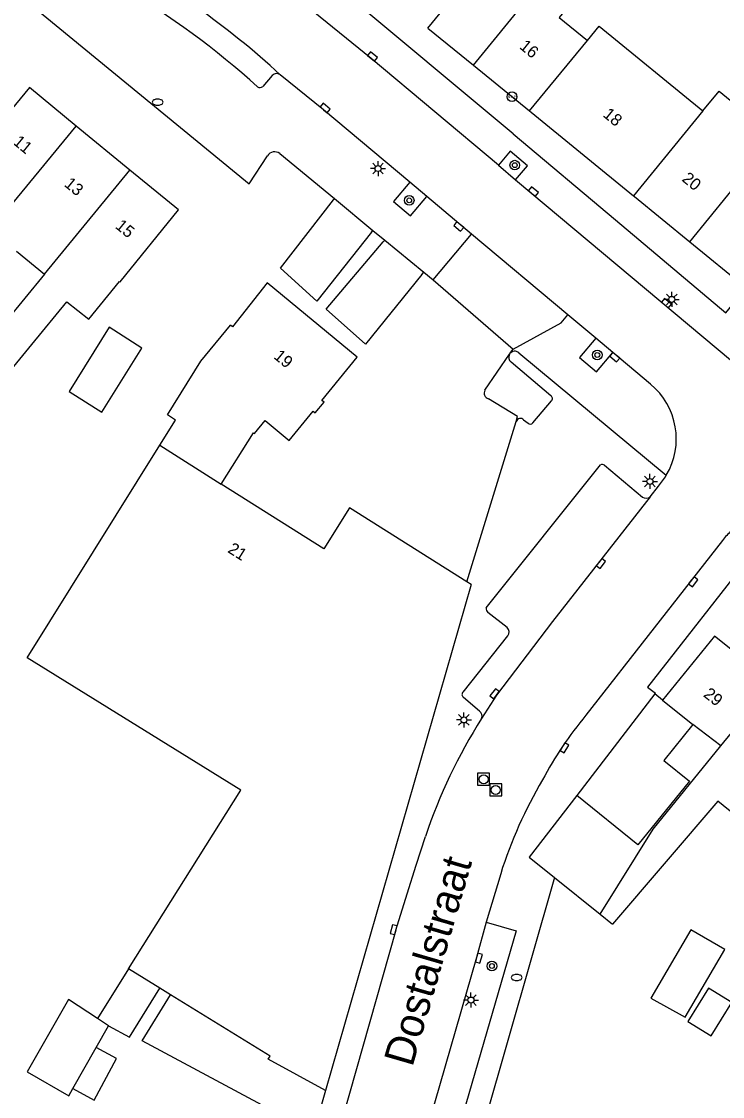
# Model space of a CAD drawing. Extents: x 132999 to 136000, y 398499 to 400501.
# Drawn here: x 134009.8 to 134068.1, y 399860.4 to 399949.9 of the extents above; entities that cross this region are included whole.
import ezdxf

# ---------------------------------------------------------------- set-up
doc = ezdxf.new("R2010")
doc.units = 0
for name, color, linetype in [('gg-afsc-muur', 7, 'Continuous'), ('gg-anno-huisnummerreeks BGT', 7, 'Continuous'), ('gg-anno-openbare ruimte label', 7, 'Continuous'), ('gg-bbg-bijgebouw', 7, 'Continuous'), ('gg-bbg-gedigitaliseerde bebouwing', 7, 'Continuous'), ('gg-bbg-gedigitaliseerde bijgebouw', 7, 'Continuous'), ('gg-bbg-hoofdgebouw', 7, 'Continuous'), ('gg-bbg-luifel en loopbrug', 7, 'Continuous'), ('gg-bbg-tussenscheiding', 7, 'Continuous'), ('gg-knt-verharding', 7, 'Continuous'), ('gg-knt-verharding nz', 7, 'Continuous'), ('gt-grn-vlakafsluiter', 7, 'Continuous'), ('gt-symb-boom', 7, 'Continuous'), ('gt-symb-brandkraan', 7, 'Continuous'), ('gt-symb-hoogtemerk', 7, 'Continuous'), ('gt-symb-kolk', 7, 'Continuous'), ('gt-symb-lichtmast', 7, 'Continuous'), ('gt-symb-rioolschacht', 7, 'Continuous')]:
    doc.layers.add(name, color=color, linetype=linetype)

# ---------------------------------------------------------------- blocks, each defined once
blk = doc.blocks.new('gt0-LMAST')
at = {"layer": 'gt-symb-lichtmast'}
for p, q in [((-0.182, 0.173), (-0.447, 0.438)), ((-0.005, 0.246), (-0.005, 0.621)), ((0.172, 0.173), (0.437, 0.438)), ((-0.255, -0.004), (-0.63, -0.004)), ((-0.182, -0.181), (-0.447, -0.446)), ((-0.005, -0.254), (-0.005, -0.629)), ((0.437, -0.446), (0.172, -0.181)), ((0.245, -0.004), (0.62, -0.004))]:
    blk.add_line(p, q, dxfattribs=at)
blk.add_circle((-0.005, -0.004), 0.25, dxfattribs=at)
blk = doc.blocks.new('gt0-BR')
at = {"layer": 'gt-symb-brandkraan'}
for centre, radius, start, end in [((-0.244, 0), 0.206, 107.56694, 252.43307), ((0.599, -2.664), 3, 106.89205, 107.56694), ((0, -0.691), 0.938, 73.10799, 106.89205), ((-0.599, -2.664), 3, 72.43309, 73.10799), ((0.244, 0), 0.206, 287.56695, 72.43309), ((0.599, 2.664), 3, 252.43307, 253.10797), ((0, 0.691), 0.938, 253.10797, 286.89206), ((-0.599, 2.664), 3, 286.89206, 287.56695)]:
    blk.add_arc(centre, radius, start, end, dxfattribs=at)
blk = doc.blocks.new('gt0-KOLK')
at = {"layer": 'gt-symb-kolk'}
blk.add_lwpolyline([(0, 0), (0.375, 0), (0.375, 0.4), (-0.375, 0.4), (-0.375, 0), (0, 0)], dxfattribs=at)
blk = doc.blocks.new('gt0-BOOM')
at = {"layer": 'gt-symb-boom'}
for radius in [0.4, 0.2]:
    blk.add_circle((0, 0), radius, dxfattribs=at)
blk = doc.blocks.new('gt0-RS')
at = {"layer": 'gt-symb-rioolschacht'}
blk.add_lwpolyline([(-0.5, -0.5), (0.5, -0.5), (0.5, 0.5), (-0.5, 0.5)], close=True, dxfattribs=at)
blk.add_circle((0, 0), 0.375, dxfattribs=at)
blk = doc.blocks.new('gt0-HMERK')
at = {"layer": 'gt-symb-hoogtemerk'}
blk.add_circle((0, 0), 0.4, dxfattribs=at)
blk.add_text('N.A.P', height=0.2, dxfattribs=at).set_placement((-0.354, -0.1))

msp = doc.modelspace()

# ---------------------------------------------------------------- linework, layer by layer
at = {"layer": 'gg-afsc-muur'}
for p, q in [((134062.465, 399893.944), (134055.978, 399885.503)), ((134063.11, 399893.42), (134062.465, 399893.944)), ((134054.103, 399878.662), (134048.122, 399857.803))]:
    msp.add_line(p, q, dxfattribs=at)
at = {"layer": 'gg-bbg-bijgebouw'}
msp.add_line((134035.06, 399860.95), (134034.045, 399857.422), dxfattribs=at)
for points in [[(134013.71, 399919.117), (134016.428, 399917.385), (134019.774, 399922.731), (134017.056, 399924.463), (134013.71, 399919.117)], [(134065.61, 399891.39), (134063.2, 399888.41), (134065.34, 399886.68), (134061.04, 399881.389), (134055.978, 399885.503)], [(134055.978, 399885.503), (134052, 399880.35), (134054.103, 399878.662)]]:
    msp.add_lwpolyline(points, dxfattribs=at)
at = {"layer": 'gg-bbg-gedigitaliseerde bebouwing'}
for p, q in [((134009.334, 399930.791), (134011.67, 399928.873)), ((134011.67, 399928.873), (134008.388, 399924.876)), ((134024.689, 399921.631), (134027.16, 399924.62)), ((134018.648, 399871.062), (134028.006, 399885.943)), ((134057.914, 399875.604), (134058.945, 399874.777)), ((134022.16, 399868.898), (134021.272, 399869.445))]:
    msp.add_line(p, q, dxfattribs=at)
for points in [[(134057.604, 399958.785), (134059.926, 399956.891), (134054.511, 399950.25), (134056.867, 399948.329)], [(134043.58, 399949.35), (134048.424, 399955.285), (134049.98, 399954.016), (134051.95, 399956.432)], [(134056.867, 399948.329), (134057.826, 399949.505), (134066.445, 399942.475)], [(134066.445, 399942.475), (134067.799, 399944.113), (134070.249, 399942.115), (134072.943, 399945.418)], [(134010.628, 399923.037), (134013.53, 399926.572), (134015.355, 399925.14)], [(133997.822, 399911.588), (134000.341, 399909.519), (134004.7, 399914.828), (134004.215, 399915.225), (134010.628, 399923.037)], [(134021.274, 399914.654), (134022.582, 399916.741), (134021.894, 399917.173), (134024.689, 399921.631)], [(134028.006, 399885.943), (134010.217, 399896.956), (134021.274, 399914.654)]]:
    msp.add_lwpolyline(points, dxfattribs=at)
at = {"layer": 'gg-bbg-gedigitaliseerde bijgebouw'}
for p, q in [((134054.103, 399878.662), (134057.914, 399875.604)), ((134018.648, 399871.062), (134016.073, 399866.935)), ((134015.98, 399864.522), (134017.008, 399866.325)), ((134014.033, 399861.105), (134015.98, 399864.522))]:
    msp.add_line(p, q, dxfattribs=at)
for points in [[(134062.125, 399868.623), (134064.984, 399867.055), (134068.27, 399872.677), (134065.456, 399874.322), (134062.125, 399868.623)], [(134017.008, 399866.325), (134018.744, 399865.393), (134021.272, 399869.445)], [(134032.109, 399858.461), (134019.8, 399865.067), (134022.16, 399868.898)], [(134067.156, 399865.487), (134068.86, 399868.252), (134066.922, 399869.446), (134065.218, 399866.682), (134067.156, 399865.487)], [(134016.073, 399866.935), (134013.659, 399868.511), (134010.225, 399862.485), (134013.693, 399860.509), (134014.033, 399861.105)]]:
    msp.add_lwpolyline(points, dxfattribs=at)
at = {"layer": 'gg-bbg-hoofdgebouw'}
for p, q in [((134043.58, 399949.35), (134047.365, 399946.264)), ((134047.365, 399946.264), (134052.025, 399942.464)), ((134014.313, 399941.204), (134010.42, 399944.4)), ((134052.025, 399942.464), (134052.165, 399942.35)), ((134052.165, 399942.35), (134060.692, 399935.397)), ((134018.769, 399937.545), (134014.313, 399941.204)), ((134022.82, 399934.22), (134018.769, 399937.545)), ((134060.692, 399935.397), (134060.76, 399935.342)), ((134060.76, 399935.342), (134065.371, 399931.582)), ((134065.371, 399931.582), (134070.07, 399927.75)), ((134047.17, 399903.05), (134035.06, 399860.95)), ((134047.17, 399903.05), (134046.821, 399903.27)), ((134063.11, 399893.42), (134065.61, 399891.39))]:
    msp.add_line(p, q, dxfattribs=at)
for points in [[(134010.42, 399944.4), (134005.476, 399938.456), (134006.943, 399937.236), (133997.778, 399926.217)], [(134015.355, 399925.14), (134017.905, 399928.28), (134017.959, 399928.236), (134022.82, 399934.22)], [(134026.36, 399911.39), (134029.06, 399915.68), (134029.15, 399915.61), (134030.02, 399916.69), (134032.03, 399915.04), (134034.031, 399917.48), (134034.2, 399917.34), (134034.93, 399918.23), (134034.76, 399918.37), (134037.7, 399921.98), (134030.19, 399928.15), (134027.32, 399924.49), (134027.16, 399924.62)], [(134046.821, 399903.27), (134037.04, 399909.42), (134034.91, 399906.03), (134026.36, 399911.39)], [(134072.253, 399894.902), (134067.41, 399898.76), (134063.11, 399893.42)], [(134076.9, 399891.2), (134070.192, 399882.989), (134067.706, 399885.019), (134058.945, 399874.777)]]:
    msp.add_lwpolyline(points, dxfattribs=at)
at = {"layer": 'gg-bbg-luifel en loopbrug'}
msp.add_lwpolyline([(134014.033, 399861.105), (134015.81, 399860.151), (134017.669, 399863.616), (134015.98, 399864.522)], dxfattribs=at)
at = {"layer": 'gg-bbg-tussenscheiding'}
for p, q in [((134047.365, 399946.264), (134057.604, 399958.785)), ((134052.025, 399942.464), (134056.867, 399948.329)), ((134065.371, 399931.582), (134076.771, 399945.621)), ((134066.445, 399942.475), (134060.692, 399935.397)), ((134004.604, 399929.425), (134014.313, 399941.204)), ((134011.67, 399928.873), (134018.769, 399937.545)), ((134021.274, 399914.654), (134026.36, 399911.39)), ((134067.95, 399889.622), (134072.253, 399894.902)), ((134067.95, 399889.622), (134065.61, 399891.39)), ((134021.272, 399869.445), (134018.648, 399871.062)), ((134017.008, 399866.325), (134016.073, 399866.935))]:
    msp.add_line(p, q, dxfattribs=at)
for points in [[(134057.914, 399875.604), (134062.307, 399882.698), (134067.95, 399889.622)], [(134035.06, 399860.95), (134030.294, 399863.561), (134030.439, 399863.797), (134022.16, 399868.898)]]:
    msp.add_lwpolyline(points, dxfattribs=at)
at = {"layer": 'gg-knt-verharding'}
for p, q in [((134030.627, 399945.412), (134029.834, 399944.499)), ((134050.68, 399940.56), (134059.19, 399933.39)), ((134031.246, 399938.911), (134035.799, 399935.163)), ((134049.44, 399937.941), (134050.874, 399936.738)), ((134043.48, 399935.349), (134042.062, 399936.539)), ((134050.874, 399936.738), (134070.469, 399920.308)), ((134035.799, 399935.163), (134039.005, 399932.524)), ((134047.206, 399932.22), (134043.48, 399935.349)), ((134039.005, 399932.524), (134039.988, 399931.715)), ((134039.988, 399931.715), (134043.234, 399929.043)), ((134044.01, 399928.405), (134047.206, 399932.22)), ((134055.224, 399925.503), (134047.206, 399932.22)), ((134043.234, 399929.043), (134044.01, 399928.405)), ((134054.664, 399924.835), (134055.224, 399925.503)), ((134057.553, 399923.552), (134055.224, 399925.503)), ((134050.671, 399922.634), (134054.664, 399924.835)), ((134058.972, 399922.363), (134057.553, 399923.552)), ((134050.399, 399922.264), (134050.671, 399922.634)), ((134050.361, 399922.208), (134050.399, 399922.264)), ((134051.133, 399922.342), (134063.411, 399912.138)), ((134062.098, 399919.735), (134058.972, 399922.363)), ((134053.813, 399918.764), (134050.49, 399921.563)), ((134052.311, 399916.505), (134053.852, 399918.323)), ((134046.821, 399903.27), (134050.928, 399916.626)), ((134051.537, 399916.756), (134051.911, 399916.479)), ((134048.436, 399901.1), (134057.946, 399913.011)), ((134058.272, 399912.981), (134061.421, 399910.331)), ((134062.078, 399910.355), (134062.76, 399911.245)), ((134068.089, 399906.718), (134056.715, 399892.174)), ((134050.181, 399899.468), (134048.563, 399900.731)), ((134046.497, 399894.102), (134050.228, 399898.787)), ((134047.861, 399892.509), (134046.526, 399893.658)), ((134049.63, 399878.986), (134048.41, 399874.959))]:
    msp.add_line(p, q, dxfattribs=at)
for points in [[(134005.807, 399955.173), (134028.688, 399936.391), (134030.221, 399938.724)], [(134049.44, 399937.941), (134038.84, 399946.833), (134029.935, 399954.097)], [(134050.68, 399940.56), (134036.32, 399952.53), (134036.807, 399953.084)], [(134042.062, 399936.539), (134034.899, 399942.555), (134031.295, 399945.478)], [(134050.874, 399936.738), (134051.853, 399937.906), (134050.418, 399939.108), (134049.44, 399937.941)], [(134042.062, 399936.539), (134040.708, 399934.926), (134042.121, 399933.73), (134043.48, 399935.349)], [(134059.19, 399933.39), (134068.38, 399925.67), (134070.07, 399927.75)], [(134057.553, 399923.552), (134056.201, 399921.938), (134057.613, 399920.74), (134058.972, 399922.363)], [(134070.762, 399905.883), (134061.838, 399894.521), (134062.511, 399894.004), (134062.465, 399893.944)], [(134040.912, 399874.276), (134041.849, 399877.308), (134042.6, 399879.701), (134043.364, 399882.092)], [(134040.912, 399874.276), (134035.417, 399854.925), (134030.858, 399839.084), (134025.223, 399819.325), (134019.694, 399800.205), (134018.798, 399796.755)], [(134048.41, 399874.959), (134050.908, 399874.242), (134041.803, 399842.809), (134039.387, 399843.452)], [(134048.41, 399874.959), (134047.629, 399872.014), (134039.387, 399843.452)]]:
    msp.add_lwpolyline(points, dxfattribs=at)
for centre, radius, start, end in [((133981.304, 399890.97), 71.94, 48.04343, 59.21353), ((134030.996, 399945.092), 0.489, 52.25007, 139.03523), ((134029.601, 399944.722), 0.322, 231.62156, 316.30515), ((134030.816, 399938.367), 0.694, 51.64628, 149.03227), ((134050.785, 399921.957), 0.493, 149.41358, 233.20628), ((134050.804, 399921.947), 0.514, 50.201, 141.93077), ((134058.317, 399915.17), 5.928, 329.2397, 50.37158), ((134053.641, 399918.527), 0.293, 315.98576, 54.12189), ((134051.27, 399916.517), 0.358, 41.72878, 162.37076), ((134052.1, 399916.658), 0.261, 223.43207, 324.00592), ((134058.081, 399912.69), 0.348, 56.66449, 112.81989), ((134058.336, 399915.154), 5.904, 318.53727, 329.27838), ((134061.733, 399910.783), 0.55, 235.36115, 308.82298), ((134072.675, 399903.203), 5.778, 131.7041, 142.53259), ((134048.836, 399901.031), 0.406, 170.26893, 227.71528), ((134049.837, 399899.102), 0.502, 321.12495, 46.77119), ((134046.706, 399893.893), 0.296, 134.95209, 232.52188), ((134047.597, 399892.103), 0.484, 335.43834, 56.90075), ((134081.909, 399871.404), 32.651, 140.49769, 151.89675), ((134087.042, 399867.304), 46.113, 147.76285, 161.2955), ((134086.125, 399867.39), 38.293, 149.56984, 162.37301)]:
    msp.add_arc(centre, radius, start, end, dxfattribs=at)
at = {"layer": 'gg-knt-verharding nz'}
for p, q in [((134035.713, 399935.059), (134035.799, 399935.163)), ((134038.888, 399932.382), (134039.005, 399932.524)), ((134039.861, 399931.561), (134039.988, 399931.715)), ((134043.075, 399928.85), (134043.234, 399929.043)), ((134048.322, 399919.229), (134050.361, 399922.208))]:
    msp.add_line(p, q, dxfattribs=at)
for points in [[(134038.888, 399932.382), (134034.329, 399926.618), (134031.31, 399929.383), (134035.713, 399935.059)], [(134043.075, 399928.85), (134038.386, 399923.063), (134035.12, 399925.976), (134039.861, 399931.561)], [(134050.928, 399916.626), (134051.029, 399917.022), (134048.623, 399918.515)], [(134062.078, 399910.355), (134053.937, 399899.979), (134049.286, 399893.84), (134048.037, 399891.902)]]:
    msp.add_lwpolyline(points, dxfattribs=at)
for centre, radius, start, end in [((133982.419, 399892.068), 72.398, 47.53834, 61.79913), ((134048.741, 399918.985), 0.485, 149.84329, 255.87423)]:
    msp.add_arc(centre, radius, start, end, dxfattribs=at)
at = {"layer": 'gt-grn-vlakafsluiter'}
msp.add_line((134044.01, 399928.405), (134050.671, 399922.634), dxfattribs=at)

# ---------------------------------------------------------------- block references
at = {"layer": 'gt-symb-boom'}
for p in [(134050.803, 399937.951), (134042.021, 399935.018), (134057.668, 399922.152), (134048.901, 399871.302)]:
    msp.add_blockref('gt0-BOOM', p, dxfattribs=at)
at = {"layer": 'gt-symb-brandkraan'}
for p in [(134021.084, 399943.192), (134050.96, 399870.347)]:
    msp.add_blockref('gt0-BR', p, dxfattribs=at)
at = {"layer": 'gt-symb-hoogtemerk'}
msp.add_blockref('gt0-HMERK', (134050.574, 399943.647), dxfattribs=at)
at = {"layer": 'gt-symb-kolk'}
for p, rotation in [((134038.84, 399946.833), -39.989479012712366), ((134034.899, 399942.555), -40.02358579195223), ((134052.234, 399935.598), -39.97811087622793), ((134046.269, 399933.006), 139.97641420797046), ((134063.297, 399926.317), -39.960558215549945), ((134059.246, 399922.133), 140.03944178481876), ((134057.817, 399904.923), -128.12413725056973), ((134065.495, 399903.401), -128.0271492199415), ((134049.286, 399893.84), 52.85896579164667), ((134054.774, 399889.564), -120.95406907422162), ((134040.912, 399874.276), 75.29628208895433), ((134047.629, 399872.014), -106.10945557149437)]:
    msp.add_blockref('gt0-KOLK', p, dxfattribs=dict(at, rotation=rotation))
at = {"layer": 'gt-symb-lichtmast'}
for p in [(134039.429, 399937.671), (134063.874, 399926.784), (134062.054, 399911.629), (134046.571, 399891.786), (134047.158, 399868.475)]:
    msp.add_blockref('gt0-LMAST', p, dxfattribs=at)
at = {"layer": 'gt-symb-rioolschacht'}
for p in [(134048.212, 399886.84), (134049.22, 399885.951)]:
    msp.add_blockref('gt0-RS', p, dxfattribs=at)

# ---------------------------------------------------------------- texts
at = {"layer": 'gg-anno-huisnummerreeks BGT'}
for s, rotation, p in [('16', 320.8, (134051.121, 399947.718)), ('18', 320.8, (134058.072, 399942.05)), ('11', 320.6, (134008.984, 399939.758)), ('13', 320.6, (134013.24, 399936.263)), ('20', 320.8, (134064.641, 399936.694)), ('15', 320.6, (134017.494, 399932.77)), ('19', 320.6, (134030.671, 399921.931)), ('21', 327.9, (134026.847, 399905.773)), ('29', 321.5, (134066.433, 399893.784))]:
    msp.add_text(s, height=1, rotation=rotation, dxfattribs=at).set_placement(p)
at = {"layer": 'gg-anno-openbare ruimte label'}
msp.add_text('Dostalstraat', height=2.5, rotation=73.8, dxfattribs=at).set_placement((134042.279, 399862.83))

doc.saveas('drawing.dxf')
